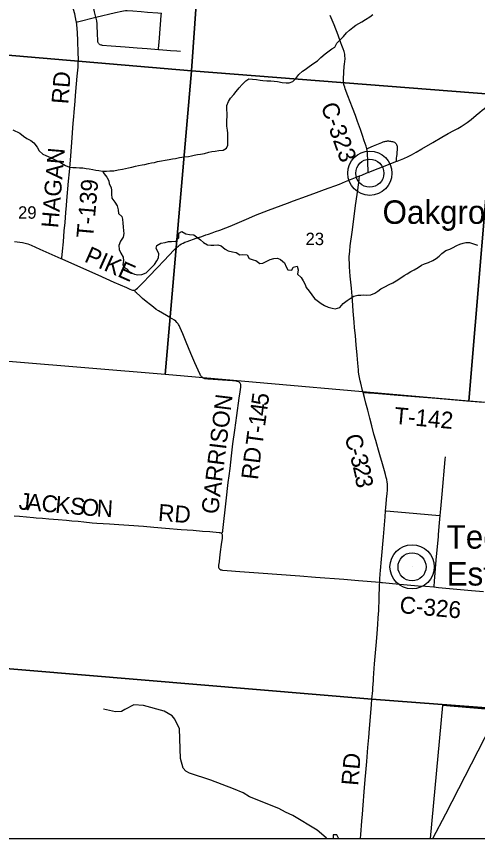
# Model space of a CAD drawing. Extents: x 0 to 1134, y 0 to 440.
# Drawn here: x 841.812 to 843.365, y 355.718 to 358.485 of the extents above; entities that cross this region are included whole.
import ezdxf

# ---------------------------------------------------------------- set-up
doc = ezdxf.new("R2010")
doc.units = 0
for name, color, linetype in [('GM_X_County_Road', 7, 'Continuous'), ('GM_X_County_Road_Text', 7, 'Continuous'), ('GM_X_Major_River', 7, 'Continuous'), ('GM_X_Minor_Lake', 7, 'Continuous'), ('GM_X_Minor_River', 7, 'Continuous'), ('GM_X_Rail_Line', 7, 'Continuous'), ('GM_X_Section', 7, 'Continuous'), ('GM_X_Section_Text', 7, 'Continuous'), ('GM_X_Township', 7, 'Continuous'), ('GM_X_Township_Road', 7, 'Continuous'), ('GM_X_Township_Road_Text', 7, 'Continuous'), ('GM_X_Unincorporated', 7, 'Continuous'), ('GM_X_Unincorporated_Location', 7, 'Continuous'), ('GM_X_Unincorporated_Text', 7, 'Continuous'), ('SH_Cut_Line', 7, 'Continuous')]:
    doc.layers.add(name, color=color, linetype=linetype)

msp = doc.modelspace()

# ---------------------------------------------------------------- linework, layer by layer
at = {"layer": 'GM_X_County_Road'}
for points in [[(842.9916, 358.04), (842.9892, 358.0491), (842.9835, 358.0668), (842.9775, 358.0845), (842.9703, 358.105), (842.9609, 358.1313), (842.9534, 358.1517), (842.9438, 358.178), (842.9283, 358.2187), (842.9196, 358.2418), (842.9174, 358.2475), (842.9156, 358.2533), (842.9149, 358.2563), (842.9142, 358.2592), (842.9136, 358.2621), (842.9132, 358.2682), (842.9132, 358.2743), (842.9145, 358.2976), (842.916, 358.3169), (842.9167, 358.3253), (842.9188, 358.3423), (842.9188, 358.3455), (842.9184, 358.3518), (842.9174, 358.358), (842.9152, 358.367), (842.9124, 358.3759), (842.9082, 358.3875), (842.9049, 358.3962), (842.8951, 358.4223), (842.8816, 358.4571), (842.8685, 358.4887)], [(843.0901, 357.9968), (843.0936, 357.9982), (843.1167, 358.0076), (843.1309, 358.0139), (843.1421, 358.0195), (843.1584, 358.0286), (843.1772, 358.0395), (843.2146, 358.0616), (843.2441, 358.0789), (843.2658, 358.091), (843.285, 358.1011), (843.2988, 358.1084), (843.3096, 358.1146), (843.3201, 358.1214), (843.3302, 358.1287), (843.3434, 358.1387), (843.36, 358.1526), (843.3726, 358.1633), (843.3805, 358.1701), (843.3877, 358.1761), (843.411, 358.1966), (843.4247, 358.2091)], [(842.9966, 357.9601), (842.9965, 357.9617), (842.996, 357.9728), (842.9954, 357.9844), (842.9955, 357.9905), (842.9949, 358.0061), (842.9945, 358.0176), (842.994, 358.0247), (842.9928, 358.0339), (842.9916, 358.04)], [(842.9966, 357.9601), (843.0213, 357.9698), (843.0532, 357.9821), (843.0901, 357.9968)], [(842.9672, 357.9484), (842.9755, 357.9517), (842.9924, 357.9585), (842.9966, 357.9601)], [(841.965, 357.6694), (842.0182, 357.6457), (842.0864, 357.6154), (842.1403, 357.5915), (842.1829, 357.5726), (842.1943, 357.5676), (842.1994, 357.5655), (842.2031, 357.5643), (842.2048, 357.5639), (842.2064, 357.5638), (842.2079, 357.5638), (842.2087, 357.5639), (842.2094, 357.5639), (842.2109, 357.5643), (842.2128, 357.5652), (842.2156, 357.567), (842.2204, 357.5711), (842.2398, 357.5909), (842.2594, 357.611), (842.2865, 357.6388), (842.3097, 357.6638), (842.3427, 357.6991), (842.3515, 357.7074), (842.3575, 357.7124), (842.3626, 357.7163), (842.3685, 357.7199), (842.3738, 357.7227), (842.3797, 357.7254), (842.3876, 357.7283), (842.4174, 357.7388), (842.436, 357.7452), (842.4494, 357.7498), (842.4588, 357.753), (842.4707, 357.7572), (842.4822, 357.7612), (842.4967, 357.7664), (842.5171, 357.7739), (842.5315, 357.7796), (842.5476, 357.7863), (842.5947, 357.8068), (842.6171, 357.8162), (842.6605, 357.8331), (842.7244, 357.8572), (842.7448, 357.8648), (842.7887, 357.8805), (842.8224, 357.8925), (842.85, 357.9026), (842.8995, 357.9211), (842.9197, 357.9293), (842.9542, 357.9433), (842.9672, 357.9484)], [(842.9793, 357.22), (842.9776, 357.2265), (842.9713, 357.2505), (842.9696, 357.2587), (842.9683, 357.2646), (842.9655, 357.2808), (842.9643, 357.2895), (842.9635, 357.296), (842.9616, 357.3178), (842.9591, 357.3456), (842.9563, 357.3796), (842.9537, 357.4106), (842.9509, 357.4379), (842.9491, 357.4568), (842.946, 357.4939), (842.9434, 357.5309), (842.94, 357.5712), (842.9364, 357.6114), (842.935, 357.6269), (842.9339, 357.6423), (842.9332, 357.6547), (842.9326, 357.667), (842.9328, 357.6763), (842.9342, 357.6948), (842.9362, 357.7133), (842.9421, 357.7594), (842.9491, 357.8117), (842.9543, 357.8486), (842.9592, 357.8856), (842.9657, 357.9342), (842.9666, 357.9415), (842.967, 357.9459), (842.9672, 357.9484)], [(841.8052, 357.7281), (841.8237, 357.7261), (841.8328, 357.7247), (841.8417, 357.7224), (841.8505, 357.7195), (841.8621, 357.715), (841.8905, 357.7025), (841.9615, 357.671), (841.965, 357.6694)], [(843.0553, 356.8211), (843.0561, 356.8319), (843.0596, 356.8718), (843.0602, 356.8775), (843.0614, 356.8929), (843.0619, 356.9023), (843.0615, 356.9117), (843.0608, 356.9179), (843.059, 356.9271), (843.0576, 356.9332), (843.0548, 356.9439), (843.0515, 356.9564), (843.0493, 356.964), (843.0424, 356.9868), (843.0381, 357.0016), (843.0311, 357.0254), (843.0251, 357.0458), (843.0218, 357.0575), (843.016, 357.0795), (843.009, 357.1069), (843.0022, 357.1333), (842.9951, 357.1603), (842.9888, 357.1842), (842.9839, 357.2025), (842.9793, 357.22)], [(843.0352, 356.5808), (843.0358, 356.591), (843.0372, 356.6094), (843.0382, 356.6205), (843.0416, 356.659), (843.048, 356.7332), (843.0505, 356.761), (843.0538, 356.8011), (843.0553, 356.8211)], [(843.0093, 356.1869), (843.0117, 356.2165), (843.0124, 356.2258), (843.0133, 356.2381), (843.0141, 356.2505), (843.0145, 356.2566), (843.0159, 356.2752), (843.0182, 356.3061), (843.0211, 356.3433), (843.0242, 356.3804), (843.0266, 356.4082), (843.0289, 356.4391), (843.0305, 356.4608), (843.032, 356.4856), (843.0336, 356.5259), (843.0348, 356.5725), (843.0352, 356.5808)], [(843.0352, 356.5808), (843.0414, 356.5803), (843.0444, 356.58), (843.0785, 356.577), (843.1651, 356.5693), (843.1899, 356.5673), (843.218, 356.5649)], [(843.218, 356.5649), (843.2332, 356.5636), (843.2827, 356.559), (843.3446, 356.5534), (843.3848, 356.5496)], [(842.971, 355.7181), (842.9721, 355.7318), (842.9756, 355.7763), (842.9774, 355.8005), (842.9798, 355.8308), (842.9835, 355.8759), (842.9868, 355.9168), (842.9889, 355.9409), (842.9923, 355.978), (842.9959, 356.0251), (842.9986, 356.0579), (843.0012, 356.0889), (843.0058, 356.1409), (843.0082, 356.1693), (843.0093, 356.1869)]]:
    msp.add_lwpolyline(points, dxfattribs=at)
at = {"layer": 'GM_X_Major_River'}
msp.add_lwpolyline([(843.2052, 355.7181), (844.2339, 355.7181), (844.2603, 356.0793), (843.247, 356.1661)], close=True, dxfattribs=at)
at = {"layer": 'GM_X_Minor_Lake'}
msp.add_lwpolyline([(842.8974, 355.7181), (842.8969, 355.7194), (842.8914, 355.7301), (842.8785, 355.7308), (842.8788, 355.7181)], dxfattribs=at)
at = {"layer": 'GM_X_Minor_River'}
for points in [[(843.002, 358.4843), (843.0123, 358.4917)], [(841.9911, 357.9786), (842.0021, 357.9769), (842.013, 357.9764), (842.0251, 357.9763), (842.0353, 357.9754), (842.0466, 357.9741), (842.0568, 357.9721), (842.0693, 357.9701), (842.0794, 357.9684), (842.09, 357.9664), (842.1017, 357.9647), (842.1153, 357.965), (842.1263, 357.9652), (842.1399, 357.9662), (842.155, 357.9686), (842.1691, 357.9715), (842.1793, 357.9736), (842.1895, 357.9754), (842.2005, 357.9783), (842.213, 357.9819), (842.2233, 357.9837), (842.2354, 357.9855), (842.2449, 357.9872), (842.2566, 357.9901), (842.2672, 357.9923), (842.2767, 357.9941), (842.2869, 357.9966), (842.3002, 357.9995), (842.3127, 358.0012), (842.3267, 358.0037), (842.3373, 358.0058), (842.3475, 358.0072), (842.3608, 358.0101), (842.3767, 358.0125), (842.3911, 358.0143), (842.4013, 358.0164), (842.4112, 358.0189), (842.4214, 358.0203), (842.4324, 358.0221), (842.446, 358.0246), (842.4597, 358.0282), (842.4699, 358.0304), (842.4813, 358.0317), (842.4941, 358.0338), (842.5078, 358.0352), (842.5199, 358.0422), (842.5242, 358.0524), (842.524, 358.0661), (842.5245, 358.0767), (842.5243, 358.0922), (842.5226, 358.1021), (842.5201, 358.1158), (842.5202, 358.1256), (842.5207, 358.1362), (842.5216, 358.1491), (842.5214, 358.1586), (842.5204, 358.1726), (842.5202, 358.1859), (842.5264, 358.1987), (842.5326, 358.21), (842.5437, 358.2227), (842.5525, 358.2328), (842.5618, 358.2452), (842.5725, 358.2568), (842.5844, 358.2692), (842.5943, 358.2759), (842.6067, 358.2746), (842.6207, 358.2729), (842.6324, 358.2709), (842.6422, 358.27), (842.6558, 358.2683), (842.6683, 358.2682), (842.68, 358.2676), (842.6917, 358.2667), (842.7067, 358.2632), (842.7203, 358.2615), (842.7309, 358.2625), (842.7427, 358.2665), (842.7534, 358.2766), (842.7634, 358.2901), (842.7752, 358.3013), (842.7848, 358.3073), (842.7977, 358.3166), (842.813, 358.3285), (842.8259, 358.3363), (842.8374, 358.3476), (842.8516, 358.3595), (842.8611, 358.3666), (842.8744, 358.3759), (842.8847, 358.3822), (842.8909, 358.3954), (842.9043, 358.4089), (842.9139, 358.4179), (842.9235, 358.4306), (842.9331, 358.4396), (842.9449, 358.4486), (842.9544, 358.4557), (842.9647, 358.4612), (842.9754, 358.4671), (842.9875, 358.4753), (843.002, 358.4843)], [(841.8007, 358.1037), (841.8232, 358.092), (841.8363, 358.0828), (841.8475, 358.0743), (841.8611, 358.0673), (841.8712, 358.06), (841.882, 358.0451), (841.889, 358.0333), (841.9009, 358.0218), (841.9111, 358.0178), (841.9265, 358.0105), (841.9408, 358.0038), (841.9543, 357.9968), (841.9641, 357.9914), (841.9776, 357.9841), (841.9911, 357.9786)], [(842.102, 357.9647), (842.1073, 357.9556), (842.1162, 357.9449), (842.1236, 357.9319), (842.1246, 357.9216), (842.1309, 357.9094), (842.1319, 357.9), (842.1321, 357.8875), (842.1335, 357.8734), (842.1431, 357.8608), (842.1509, 357.8474), (842.1553, 357.8349), (842.1563, 357.822), (842.1675, 357.8124), (842.1692, 357.8029), (842.171, 357.79), (842.1712, 357.7767), (842.1722, 357.7642), (842.1743, 357.7547), (842.1715, 357.7422), (842.1627, 357.7294), (842.1572, 357.714), (842.1585, 357.7011), (842.164, 357.6881), (842.1718, 357.6755), (842.1728, 357.6623), (842.17, 357.6509), (842.1737, 357.6414), (842.1834, 357.636), (842.1943, 357.6249), (842.2093, 357.6182), (842.2206, 357.6162), (842.235, 357.6172), (842.249, 357.6223), (842.2628, 357.6354), (842.2773, 357.6504), (842.2851, 357.6628), (842.2909, 357.6729), (842.2914, 357.6858), (842.2826, 357.7049), (842.2849, 357.7147), (842.2986, 357.7221), (842.313, 357.725), (842.3244, 357.7275), (842.3342, 357.7277), (842.3494, 357.7291), (842.3586, 357.7403), (842.3592, 357.7555), (842.3691, 357.7614), (842.3829, 357.7533), (842.3954, 357.7512), (842.409, 357.7499), (842.4187, 357.7441), (842.4318, 357.733), (842.4423, 357.7241), (842.4558, 357.7168), (842.4664, 357.7151), (842.4766, 357.7158), (842.4898, 357.7171), (842.5015, 357.7132), (842.515, 357.7017), (842.5251, 357.6959), (842.5394, 357.693), (842.5522, 357.6906), (842.5639, 357.6833), (842.5745, 357.6846), (842.5888, 357.683), (842.5958, 357.6707), (842.609, 357.666), (842.6188, 357.6644), (842.6315, 357.654), (842.6421, 357.6554), (842.6535, 357.6602), (842.6669, 357.6668), (842.6786, 357.6709), (842.6915, 357.6715), (842.7013, 357.6668), (842.7143, 357.656), (842.7206, 357.6427), (842.7258, 357.632), (842.7397, 357.6311), (842.7444, 357.6409), (842.7577, 357.6453), (842.7613, 357.632), (842.7589, 357.6176), (842.7708, 357.6072), (842.7775, 357.595), (842.7845, 357.5828), (842.7874, 357.5725), (842.7978, 357.5603), (842.8064, 357.5481), (842.816, 357.5358), (842.8288, 357.5258), (842.8385, 357.5189), (842.8498, 357.5123), (842.8622, 357.5065), (842.875, 357.5029), (842.8852, 357.5016), (842.9007, 357.5056), (842.9126, 357.5195), (842.9256, 357.5296)], [(842.9256, 357.5296), (842.9355, 357.5359), (842.9484, 357.5433), (842.9613, 357.5469), (842.9719, 357.5476), (842.9817, 357.5482), (842.9919, 357.5469), (843.0059, 357.5479), (843.0189, 357.5534), (843.0292, 357.5609), (843.0387, 357.5683), (843.0531, 357.5757), (843.0672, 357.5832), (843.0794, 357.5891), (843.0908, 357.5957), (843.103, 357.6036), (843.1175, 357.6132), (843.1281, 357.6192), (843.1403, 357.627), (843.1517, 357.6329), (843.1647, 357.6407), (843.1765, 357.6478), (843.186, 357.6522), (843.2001, 357.6573), (843.2145, 357.6643), (843.2252, 357.6707), (843.2355, 357.6785), (843.245, 357.6871), (843.258, 357.6972), (843.2709, 357.7015), (843.2804, 357.706), (843.2949, 357.7141), (843.3051, 357.7186), (843.3158, 357.7218), (843.3252, 357.7244), (843.3381, 357.7242), (843.3513, 357.7203), (843.3648, 357.7156)], [(842.8573, 355.7181), (842.8556, 355.7202), (842.8251, 355.7467), (842.7424, 355.7958), (842.7184, 355.8069), (842.6956, 355.8192), (842.5972, 355.8584), (842.5759, 355.8717), (842.5433, 355.8857), (842.467, 355.915), (842.3944, 355.9381), (842.3828, 355.9448), (842.3732, 355.9552), (842.3644, 355.988), (842.3614, 356.0875), (842.3458, 356.1197), (842.3362, 356.1316), (842.31, 356.1473), (842.2396, 356.1663), (842.2078, 356.1684), (842.1768, 356.152), (842.1661, 356.1461), (842.1457, 356.1447), (842.105, 356.1539)]]:
    msp.add_lwpolyline(points, dxfattribs=at)
at = {"layer": 'GM_X_Rail_Line'}
msp.add_lwpolyline([(843.2141, 355.7181), (843.2577, 355.8014), (843.3884, 356.0549), (843.4365, 356.1484)], dxfattribs=at)
at = {"layer": 'GM_X_Section'}
for points in [[(841.4764, 359.357), (842.4578, 359.2752), (842.4696, 359.2746), (842.4019, 358.3021), (841.3884, 358.3886)], [(842.4696, 359.2746), (843.4725, 359.1925), (843.4949, 359.1906), (843.4223, 358.2223), (842.4019, 358.3021)], [(841.3884, 358.3886), (842.4019, 358.3021), (842.3134, 357.2799), (841.2975, 357.3638)], [(842.4019, 358.3021), (843.4223, 358.2223), (843.3352, 357.1906), (842.3134, 357.2799)], [(843.4223, 358.2223), (844.4326, 358.1255), (844.3449, 357.1111), (843.3352, 357.1906)]]:
    msp.add_lwpolyline(points, close=True, dxfattribs=at)
at = {"layer": 'GM_X_Township'}
msp.add_lwpolyline([(843.4392, 356.1543), (843.0091, 356.1875), (841.4541, 356.3169)], dxfattribs=at)
at = {"layer": 'GM_X_Township_Road'}
for points in [[(842.0142, 358.4668), (842.0137, 358.4697), (842.0085, 358.4939), (842.0049, 358.5091), (841.9954, 358.5483), (841.991, 358.5664), (841.9852, 358.5906), (841.9778, 358.6208), (841.9712, 358.6479), (841.9659, 358.669), (841.962, 358.6841), (841.9538, 358.7172), (841.9499, 358.7322), (841.9473, 358.742), (841.9455, 358.7486)], [(842.0799, 358.4825), (842.0753, 358.5005), (842.0726, 358.5127), (842.0638, 358.5484), (842.0632, 358.5518), (842.0626, 358.5567), (842.0626, 358.5616), (842.0632, 358.5665), (842.0634, 358.5678), (842.0705, 358.6076), (842.0713, 358.6115), (842.0728, 358.6162), (842.0748, 358.6207), (842.0772, 358.6249), (842.08, 358.6289), (842.0832, 358.6326), (842.084, 358.6333), (842.0872, 358.6365)], [(842.0799, 358.4825), (842.1456, 358.4985), (842.1668, 358.5037), (842.173, 358.5048), (842.1793, 358.5052), (842.1855, 358.5052), (842.2042, 358.5039), (842.2321, 358.5017), (842.2538, 358.5001), (842.2879, 358.4975), (842.3003, 358.4966)], [(842.2908, 358.3745), (842.291, 358.3774), (842.2927, 358.3986), (842.2973, 358.4579), (842.2997, 358.4891), (842.3003, 358.4966)], [(841.9809, 357.8487), (841.9825, 357.8658), (841.9881, 357.9309), (841.9908, 357.9618), (841.9943, 358.0021), (841.9989, 358.061), (842.0038, 358.1261), (842.0054, 358.1478), (842.0066, 358.1633), (842.0096, 358.2003), (842.0112, 358.2189), (842.0147, 358.2591), (842.0167, 358.2839), (842.0196, 358.3148), (842.0205, 358.3303), (842.0207, 358.3427), (842.0203, 358.3613), (842.019, 358.4048), (842.0182, 358.4297), (842.0172, 358.4452), (842.0158, 358.4575), (842.0142, 358.4668)], [(842.0142, 358.4668), (842.0179, 358.4676), (842.0799, 358.4825)], [(842.0895, 358.3935), (842.0882, 358.3952), (842.087, 358.3971), (842.0864, 358.3991), (842.086, 358.4011), (842.085, 358.4301), (842.0844, 358.4518), (842.0838, 358.4611), (842.0826, 358.4704), (842.0807, 358.4795), (842.0799, 358.4825)], [(842.0895, 358.3935), (842.0914, 358.3922), (842.0935, 358.3911), (842.0964, 358.39), (842.0985, 358.3894), (842.1007, 358.389), (842.1317, 358.3869), (842.1783, 358.3832), (842.2187, 358.3801), (842.2529, 358.3776), (842.2908, 358.3745)], [(842.2908, 358.3745), (842.2933, 358.3743), (842.3305, 358.3712), (842.3523, 358.3696), (842.3644, 358.3685)], [(842.9916, 358.04), (842.9967, 358.0421), (843.0143, 358.0495), (843.0365, 358.059), (843.0421, 358.0612), (843.0447, 358.0622), (843.0473, 358.0632), (843.0501, 358.064), (843.0529, 358.0647), (843.056, 358.0655), (843.0589, 358.0659), (843.0618, 358.0662), (843.0649, 358.0663), (843.0678, 358.0661), (843.0713, 358.0657), (843.075, 358.065), (843.0785, 358.0642), (843.0818, 358.0632), (843.0846, 358.062), (843.0869, 358.0605), (843.0888, 358.0587), (843.0902, 358.0569), (843.0918, 358.0543), (843.0929, 358.0514), (843.0936, 358.0485), (843.094, 358.0459), (843.0942, 358.0428), (843.0942, 358.0388), (843.0934, 358.0265), (843.0926, 358.0205), (843.0919, 358.0154), (843.0911, 358.0083), (843.0903, 357.9994), (843.0901, 357.9968)], [(841.965, 357.6694), (841.9652, 357.6714), (841.9676, 357.6955), (841.9703, 357.7264), (841.9735, 357.7636), (841.9759, 357.7915), (841.9788, 357.8256), (841.9809, 357.8487)], [(842.5031, 356.745), (842.5042, 356.7464), (842.5057, 356.7488), (842.5064, 356.7502), (842.5069, 356.7517), (842.5071, 356.7532), (842.5074, 356.7549), (842.5185, 356.8553), (842.5255, 356.9171), (842.5281, 356.9387), (842.5313, 356.9633), (842.5365, 357.0065), (842.5413, 357.0466), (842.5474, 357.0928), (842.5541, 357.1421), (842.5621, 357.2006), (842.5655, 357.2221), (842.5681, 357.2374), (842.5683, 357.2404), (842.5683, 357.2435), (842.5678, 357.2464), (842.5669, 357.2491), (842.5653, 357.2515), (842.5633, 357.2534), (842.561, 357.255), (842.5583, 357.2561), (842.5555, 357.257), (842.5524, 357.2575), (842.54, 357.2586), (842.5059, 357.2611), (842.4905, 357.262), (842.4749, 357.2629), (842.4563, 357.2644), (842.4501, 357.2653), (842.447, 357.266), (842.4439, 357.2669), (842.441, 357.2683), (842.4382, 357.2699), (842.4359, 357.272), (842.4337, 357.2744), (842.4319, 357.2771), (842.4304, 357.2799), (842.4241, 357.2942), (842.4133, 357.3199), (842.3998, 357.3513), (842.3842, 357.3885), (842.372, 357.4171), (842.3636, 357.4371), (842.3597, 357.4454), (842.3582, 357.4481), (842.3566, 357.4507), (842.3548, 357.453), (842.3528, 357.4552), (842.3484, 357.4592), (842.3439, 357.4625), (842.3284, 357.4725), (842.3179, 357.479), (842.3045, 357.4869), (842.291, 357.4945), (842.2831, 357.4995), (842.2739, 357.5065), (842.2632, 357.5151), (842.2495, 357.5262), (842.2371, 357.5364), (842.2278, 357.5447), (842.2163, 357.5551), (842.2136, 357.5577), (842.2119, 357.5595), (842.2104, 357.5614), (842.2087, 357.5639)], [(842.9793, 357.22), (842.9804, 357.2199), (842.9857, 357.2197), (842.9905, 357.2195), (842.9973, 357.219), (843.0182, 357.2172), (843.0975, 357.2104), (843.1682, 357.2047), (843.2267, 357.2002), (843.327, 357.1919), (843.3849, 357.1875)], [(843.2394, 356.8058), (843.2414, 356.8277), (843.2458, 356.877), (843.2558, 356.9942), (843.2565, 357.0035)], [(841.8043, 356.8045), (841.8228, 356.8029), (841.8692, 356.7989), (841.8784, 356.7982), (841.9001, 356.7961), (841.9217, 356.7944), (841.9526, 356.7919), (841.9804, 356.7896), (841.9989, 356.788), (842.0206, 356.7861), (842.0391, 356.7841), (842.0669, 356.7811), (842.0824, 356.7796), (842.104, 356.7781), (842.1257, 356.777), (842.1567, 356.7754), (842.1908, 356.7731), (842.2403, 356.7691), (842.2744, 356.7661), (842.3147, 356.763), (842.3673, 356.7588), (842.4076, 356.7557), (842.4385, 356.7532), (842.4633, 356.7513), (842.4943, 356.7488), (842.4972, 356.7483), (842.5, 356.7474), (842.5023, 356.746), (842.5031, 356.745)], [(843.0553, 356.8211), (843.0572, 356.821), (843.1224, 356.8156), (843.2361, 356.806), (843.2394, 356.8058)], [(843.233, 356.7344), (843.2336, 356.7413), (843.2372, 356.7814), (843.2394, 356.8058)], [(842.5031, 356.745), (842.5041, 356.7439), (842.5051, 356.7413), (842.5054, 356.7384), (842.5053, 356.7353), (842.5045, 356.7292), (842.5018, 356.7076), (842.4987, 356.6829), (842.4934, 356.6422), (842.4931, 356.6396), (842.4928, 356.6367), (842.4927, 356.6333), (842.4928, 356.6319), (842.4931, 356.63), (842.4937, 356.6283), (842.4943, 356.627), (842.4952, 356.6258), (842.4967, 356.6246), (842.4981, 356.6237), (842.4996, 356.623), (842.5026, 356.6221), (842.5058, 356.6217), (842.5215, 356.6207), (842.5649, 356.6175), (842.6269, 356.613), (842.7663, 356.6023), (842.8189, 356.5981), (842.9149, 356.5908), (842.9644, 356.5866), (843.0352, 356.5808)], [(843.218, 356.5649), (843.2182, 356.5665), (843.2198, 356.584), (843.2259, 356.655), (843.233, 356.7344)]]:
    msp.add_lwpolyline(points, dxfattribs=at)
at = {"layer": 'GM_X_Unincorporated'}
for points in [[(843.4392, 356.1543), (843.0091, 356.1875), (841.4541, 356.3169)], [(840.1423, 355.7181), (846.2453, 355.7181)]]:
    msp.add_lwpolyline(points, dxfattribs=at)
for centre, radius in [((843.0019, 357.9576), 0.0744), ((843.0019, 357.9576), 0.0472), ((843.1442, 356.6326), 0.0744), ((843.1442, 356.6326), 0.0472)]:
    msp.add_circle(centre, radius, dxfattribs=at)
at = {"layer": 'GM_X_Unincorporated_Location'}
for p, q in [((843.0019, 357.9576), (843.0019, 357.9576)), ((843.1442, 356.6326), (843.1442, 356.6326))]:
    msp.add_line(p, q, dxfattribs=at)
at = {"layer": 'SH_Cut_Line'}
for points in [[(843.4392, 356.1543), (843.0091, 356.1875), (841.4541, 356.3169)], [(841.4541, 356.3169), (843.0091, 356.1875), (843.4392, 356.1543)], [(832.7638, 355.7181), (846.2453, 355.7181)]]:
    msp.add_lwpolyline(points, dxfattribs=at)

# ---------------------------------------------------------------- texts
at = {"layer": 'GM_X_County_Road_Text'}
for s, height, rotation, p in [('C-323', 0.05682, 289.5374, (842.8362, 358.1846)), ('PIKE', 0.05682, 336.0691, (842.0378, 357.6613)), ('C', 0.0568, 284.4935, (842.9166, 357.0721)), ('-', 0.0568, 285.9844, (842.9287, 357.0254)), ('3', 0.0568, 285.7631, (842.9351, 357.003)), ('2', 0.0568, 282.9804, (842.9444, 356.97)), ('3', 0.0568, 278.6243, (842.9521, 356.937)), ('C-326', 0.05682, 354.8313, (843.1006, 356.4774)), ('RD', 0.05682, 85.1572, (842.9626, 355.8946))]:
    msp.add_text(s, height=height, rotation=rotation, dxfattribs=at).set_placement(p)
at = {"layer": 'GM_X_Section_Text'}
for s, p in [('29', (841.8178, 357.8045)), ('23', (842.7857, 357.7157))]:
    msp.add_text(s, height=0.04186, rotation=0, dxfattribs=at).set_placement(p)
at = {"layer": 'GM_X_Township_Road_Text'}
for s, height, rotation, p in [('RD', 0.05682, 85.564, (841.9868, 358.189)), ('HAGAN', 0.05682, 85.0956, (841.9526, 357.7716)), ('T-139', 0.05682, 84.9601, (842.0706, 357.7374)), ('5', 0.0568, 82.0855, (842.6585, 357.1727)), ('GARRISON', 0.05682, 83.0234, (842.491, 356.808)), ('4', 0.0568, 82.2014, (842.6537, 357.138)), ('T-142', 0.05682, 354.9609, (843.0825, 357.1141)), ('1', 0.0568, 82.2221, (842.649, 357.1034)), ('-', 0.0568, 82.2268, (842.6458, 357.0802)), ('T', 0.0568, 82.2193, (842.6401, 357.0381)), ('RD', 0.05682, 83.1182, (842.6252, 356.9239)), ('J', 0.0568, 354.8053, (841.8184, 356.8263)), ('A', 0.0568, 354.807, (841.845, 356.8238)), ('C', 0.0568, 354.8059, (841.8948, 356.8193)), ('K', 0.0568, 354.8061, (841.9412, 356.8151)), ('S', 0.0568, 354.8099, (841.991, 356.8106)), ('O', 0.0568, 354.9733, (842.0294, 356.8071)), ('N', 0.0568, 356.7367, (842.0811, 356.8026)), ('RD', 0.05682, 355.5639, (842.2877, 356.7879))]:
    msp.add_text(s, height=height, rotation=rotation, dxfattribs=at).set_placement(p)
at = {"layer": 'GM_X_Unincorporated_Text'}
for s, p in [('Oakgrove', (843.0449, 357.7873)), ('Tecumseh', (843.2607, 356.6939)), ('Estates', (843.2607, 356.5698))]:
    msp.add_text(s, height=0.07898, rotation=0, dxfattribs=at).set_placement(p)

doc.saveas('drawing.dxf')
